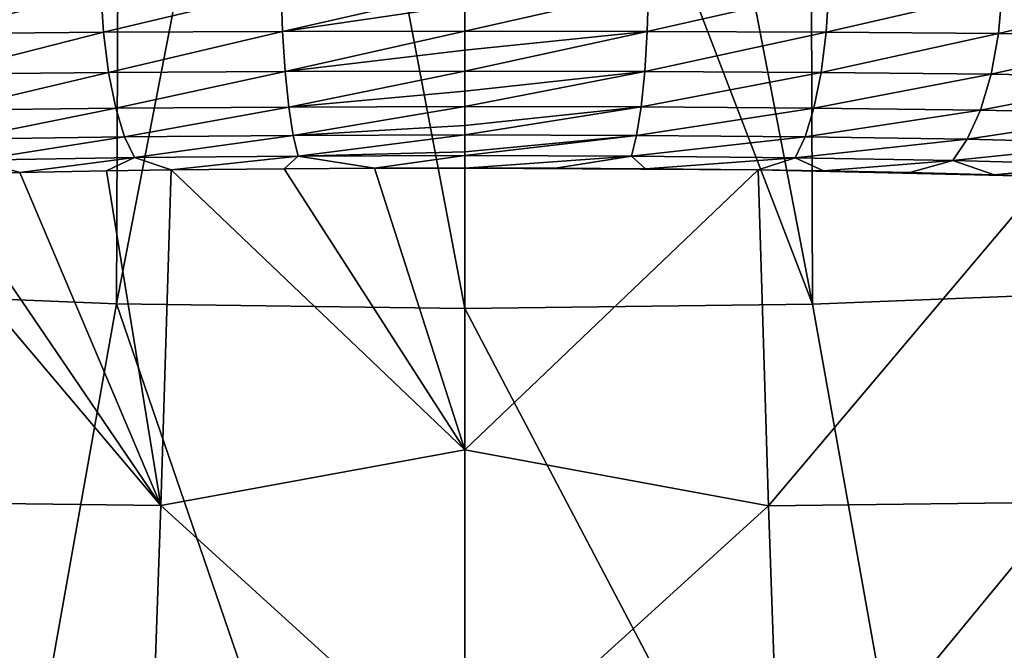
# Model space of a CAD drawing. Header units: metres. Extents: x -90 to 304, y -90 to 74.
# Tile 385 of 570: x 238.43 to 241.9, y 16.92 to 19.14. Entities that reach past the tile are written whole.
import ezdxf

# ---------------------------------------------------------------- set-up
doc = ezdxf.new("R2010")
doc.units = ezdxf.units.M
doc.layers.add('solid_21662050_350', color=7, linetype='CONTINUOUS')

msp = doc.modelspace()

# ---------------------------------------------------------------- linework, layer by layer
at = {"layer": 'solid_21662050_350'}
for points in [[(242.395706, 21.443954, 193.378555), (241.80954, 21.388424, 193.532974), (243.639267, 18.265984, 200.450638)], [(238.787949, 21.349541, 193.641495), (238.191269, 21.389746, 193.529831), (237.558014, 18.187429, 200.670502)], [(241.80954, 21.388424, 193.532974), (241.212418, 21.348648, 193.643631), (242.438522, 18.185608, 200.674438)], [(241.80954, 21.388424, 193.532974), (242.438522, 18.185608, 200.674438), (243.639267, 18.265984, 200.450638)], [(238.787949, 21.349541, 193.641495), (237.558014, 18.187429, 200.670502), (238.775192, 18.138374, 200.806763)], [(239.392105, 21.325319, 193.708786), (238.787949, 21.349541, 193.641495), (238.775192, 18.138374, 200.806763)], [(241.212418, 21.348648, 193.643631), (240.607986, 21.324869, 193.709854), (241.222916, 18.137512, 200.808594)], [(241.212418, 21.348648, 193.643631), (241.222916, 18.137512, 200.808594), (242.438522, 18.185608, 200.674438)], [(239.392105, 21.325319, 193.708786), (238.775192, 18.138374, 200.806763), (240, 18.121988, 200.85228)], [(239.392105, 21.325319, 193.708786), (240, 18.121988, 200.85228), (240, 21.317228, 193.731247)], [(240.607986, 21.324869, 193.709854), (240, 21.317228, 193.731247), (241.222916, 18.137512, 200.808594)], [(240, 21.317228, 193.731247), (240, 18.121988, 200.85228), (241.222916, 18.137512, 200.808594)], [(238.123337, 19.087166, 97.92495), (238.110275, 19.234814, 97.902885), (238.720215, 19.239737, 97.687729)], [(238.729218, 19.092709, 97.712532), (238.123337, 19.087166, 97.92495), (238.720215, 19.239737, 97.687729)], [(238.729218, 19.092709, 97.712532), (238.720215, 19.239737, 97.687729), (239.354065, 19.242321, 97.556549)], [(239.358719, 19.095648, 97.583031), (238.729218, 19.092709, 97.712532), (239.354065, 19.242321, 97.556549)], [(239.358719, 19.095648, 97.583031), (239.354065, 19.242321, 97.556549), (240.000183, 19.242355, 97.512642)], [(239.358719, 19.095648, 97.583031), (240.000183, 19.242355, 97.512642), (240.000198, 19.188807, 97.518875)], [(240.645996, 19.242857, 97.556808), (240.000229, 19.09622, 97.53978), (240.000198, 19.188807, 97.518875)], [(240.641464, 19.096008, 97.583328), (240.000229, 19.09622, 97.53978), (240.645996, 19.242857, 97.556808)], [(240.641464, 19.096008, 97.583328), (240.645996, 19.242857, 97.556808), (241.279617, 19.240797, 97.688164)], [(241.270691, 19.093422, 97.713051), (240.641464, 19.096008, 97.583328), (241.279617, 19.240797, 97.688164)], [(241.270691, 19.093422, 97.713051), (241.279617, 19.240797, 97.688164), (241.889343, 19.23638, 97.903419)], [(241.876343, 19.088219, 97.925606), (241.270691, 19.093422, 97.713051), (241.889343, 19.23638, 97.903419)], [(241.876343, 19.088219, 97.925606), (241.889343, 19.23638, 97.903419), (242.464569, 19.227819, 98.197563)], [(242.44783, 19.078669, 98.216042), (241.876343, 19.088219, 97.925606), (242.464569, 19.227819, 98.197563)], [(240.000229, 19.09622, 97.53978), (239.358719, 19.095648, 97.583031), (240.000198, 19.188807, 97.518875)], [(238.149246, 18.945086, 97.976753), (238.123337, 19.087166, 97.92495), (238.729218, 19.092709, 97.712532)], [(238.746918, 18.951441, 97.768387), (238.149246, 18.945086, 97.976753), (238.729218, 19.092709, 97.712532)], [(238.746918, 18.951441, 97.768387), (238.729218, 19.092709, 97.712532), (239.358719, 19.095648, 97.583031)], [(239.367737, 18.954859, 97.64138), (238.746918, 18.951441, 97.768387), (239.358719, 19.095648, 97.583031)], [(239.367737, 18.954859, 97.64138), (239.358719, 19.095648, 97.583031), (240.000229, 19.09622, 97.53978)], [(239.367737, 18.954859, 97.64138), (240.000229, 19.09622, 97.53978), (240.000244, 19.030029, 97.563202)], [(240.641464, 19.096008, 97.583328), (240.000244, 19.030029, 97.563202), (240.000229, 19.09622, 97.53978)], [(240.641464, 19.096008, 97.583328), (240.000259, 18.956062, 97.598839), (240.000244, 19.030029, 97.563202)], [(240.632477, 18.95505, 97.641762), (240.000259, 18.956062, 97.598839), (240.641464, 19.096008, 97.583328)], [(240.632477, 18.95505, 97.641762), (240.641464, 19.096008, 97.583328), (241.270691, 19.093422, 97.713051)], [(241.252991, 18.95182, 97.769051), (240.632477, 18.95505, 97.641762), (241.270691, 19.093422, 97.713051)], [(241.252991, 18.95182, 97.769051), (241.270691, 19.093422, 97.713051), (241.876343, 19.088219, 97.925606)], [(241.850388, 18.945648, 97.977608), (241.252991, 18.95182, 97.769051), (241.876343, 19.088219, 97.925606)], [(241.850388, 18.945648, 97.977608), (241.876343, 19.088219, 97.925606), (242.44783, 19.078669, 98.216042)], [(242.4142, 18.934875, 98.26255), (241.850388, 18.945648, 97.977608), (242.44783, 19.078669, 98.216042)], [(240.000259, 18.956062, 97.598839), (239.367737, 18.954859, 97.64138), (240.000244, 19.030029, 97.563202)], [(238.186615, 18.818909, 98.055656), (238.149246, 18.945086, 97.976753), (238.746918, 18.951441, 97.768387)], [(238.772369, 18.826214, 97.852432), (238.186615, 18.818909, 98.055656), (238.746918, 18.951441, 97.768387)], [(238.772369, 18.826214, 97.852432), (238.746918, 18.951441, 97.768387), (239.367737, 18.954859, 97.64138)], [(239.380646, 18.830202, 97.728592), (238.772369, 18.826214, 97.852432), (239.367737, 18.954859, 97.64138)], [(239.380646, 18.830202, 97.728592), (239.367737, 18.954859, 97.64138), (240.000259, 18.956062, 97.598839)], [(239.380646, 18.830202, 97.728592), (240.000259, 18.956062, 97.598839), (240.000244, 18.886028, 97.643433)], [(240.632477, 18.95505, 97.641762), (240.000229, 18.831957, 97.686783), (240.000244, 18.886028, 97.643433)], [(240.619522, 18.830244, 97.729065), (240.000229, 18.831957, 97.686783), (240.632477, 18.95505, 97.641762)], [(240.632477, 18.95505, 97.641762), (240.000244, 18.886028, 97.643433), (240.000259, 18.956062, 97.598839)], [(240.619522, 18.830244, 97.729065), (240.632477, 18.95505, 97.641762), (241.252991, 18.95182, 97.769051)], [(241.227448, 18.826302, 97.853287), (240.619522, 18.830244, 97.729065), (241.252991, 18.95182, 97.769051)], [(241.227448, 18.826302, 97.853287), (241.252991, 18.95182, 97.769051), (241.850388, 18.945648, 97.977608)], [(241.812851, 18.819036, 98.056778), (241.227448, 18.826302, 97.853287), (241.850388, 18.945648, 97.977608)], [(241.812851, 18.819036, 98.056778), (241.850388, 18.945648, 97.977608), (242.4142, 18.934875, 98.26255)], [(242.365479, 18.806885, 98.334793), (241.812851, 18.819036, 98.056778), (242.4142, 18.934875, 98.26255)], [(240.000229, 18.831957, 97.686783), (239.380646, 18.830202, 97.728592), (240.000244, 18.886028, 97.643433)], [(238.232513, 18.716778, 98.155304), (238.186615, 18.818909, 98.055656), (238.772369, 18.826214, 97.852432)], [(238.803574, 18.725105, 97.957916), (238.232513, 18.716778, 98.155304), (238.772369, 18.826214, 97.852432)], [(238.803574, 18.725105, 97.957916), (238.772369, 18.826214, 97.852432), (239.380646, 18.830202, 97.728592)], [(239.396423, 18.72971, 97.837662), (238.803574, 18.725105, 97.957916), (239.380646, 18.830202, 97.728592)], [(239.396423, 18.72971, 97.837662), (239.380646, 18.830202, 97.728592), (240.000229, 18.831957, 97.686783)], [(239.396423, 18.72971, 97.837662), (240.000229, 18.831957, 97.686783), (240.000198, 18.764772, 97.755112)], [(240.619522, 18.830244, 97.729065), (240.000183, 18.73181, 97.796669), (240.000198, 18.764772, 97.755112)], [(240.603622, 18.729633, 97.838257), (240.000183, 18.73181, 97.796669), (240.619522, 18.830244, 97.729065)], [(240.619522, 18.830244, 97.729065), (240.000198, 18.764772, 97.755112), (240.000229, 18.831957, 97.686783)], [(240.603622, 18.729633, 97.838257), (240.619522, 18.830244, 97.729065), (241.227448, 18.826302, 97.853287)], [(241.196091, 18.724955, 97.959), (240.603622, 18.729633, 97.838257), (241.227448, 18.826302, 97.853287)], [(241.196091, 18.724955, 97.959), (241.227448, 18.826302, 97.853287), (241.812851, 18.819036, 98.056778)], [(241.766739, 18.716557, 98.156746), (241.196091, 18.724955, 97.959), (241.812851, 18.819036, 98.056778)], [(241.766739, 18.716557, 98.156746), (241.812851, 18.819036, 98.056778), (242.365479, 18.806885, 98.334793)], [(242.305511, 18.702974, 98.426903), (241.766739, 18.716557, 98.156746), (242.365479, 18.806885, 98.334793)], [(240.000183, 18.73181, 97.796669), (239.396423, 18.72971, 97.837662), (240.000198, 18.764772, 97.755112)], [(240.000183, 18.73181, 97.796669), (239.413757, 18.657572, 97.959366), (239.396423, 18.72971, 97.837662)], [(240.000122, 18.672993, 97.892044), (239.413757, 18.657572, 97.959366), (240.000183, 18.73181, 97.796669)], [(240.603622, 18.729633, 97.838257), (240.000122, 18.672993, 97.892044), (240.000183, 18.73181, 97.796669)], [(238.803574, 18.725105, 97.957916), (238.283081, 18.643, 98.267181), (238.232513, 18.716778, 98.155304)], [(238.803574, 18.725105, 97.957916), (238.837906, 18.652346, 98.075874), (238.283081, 18.643, 98.267181)], [(239.396423, 18.72971, 97.837662), (238.837906, 18.652346, 98.075874), (238.803574, 18.725105, 97.957916)], [(239.396423, 18.72971, 97.837662), (239.413757, 18.657572, 97.959366), (238.837906, 18.652346, 98.075874)], [(240.603622, 18.729633, 97.838257), (240.000107, 18.659712, 97.919487), (240.000122, 18.672993, 97.892044)], [(240.603622, 18.729633, 97.838257), (240.586105, 18.657412, 97.960083), (240.000107, 18.659712, 97.919487)], [(241.196091, 18.724955, 97.959), (240.586105, 18.657412, 97.960083), (240.603622, 18.729633, 97.838257)], [(241.196091, 18.724955, 97.959), (241.161545, 18.652027, 98.077194), (240.586105, 18.657412, 97.960083)], [(241.766739, 18.716557, 98.156746), (241.161545, 18.652027, 98.077194), (241.196091, 18.724955, 97.959)], [(241.766739, 18.716557, 98.156746), (241.715866, 18.642529, 98.268967), (241.161545, 18.652027, 98.077194)], [(242.305511, 18.702974, 98.426903), (241.715866, 18.642529, 98.268967), (241.766739, 18.716557, 98.156746)], [(242.305511, 18.702974, 98.426903), (242.239319, 18.62756, 98.530945), (241.715866, 18.642529, 98.268967)], [(240.000122, 18.672993, 97.892044), (240.000107, 18.659712, 97.919487), (239.413757, 18.657572, 97.959366)], [(238.283081, 18.643, 98.267181), (238.435257, 18.600147, 98.341751), (238.13884, 18.592505, 98.470451)], [(238.283081, 18.643, 98.267181), (238.837906, 18.652346, 98.075874), (238.435257, 18.600147, 98.341751)], [(238.837906, 18.652346, 98.075874), (238.739502, 18.606028, 98.235764), (238.435257, 18.600147, 98.341751)], [(238.837906, 18.652346, 98.075874), (238.966827, 18.609369, 98.172707), (238.739502, 18.606028, 98.235764)], [(238.837906, 18.652346, 98.075874), (239.413757, 18.657572, 97.959366), (238.966827, 18.609369, 98.172707)], [(239.413757, 18.657572, 97.959366), (239.364441, 18.613422, 98.093781), (238.966827, 18.609369, 98.172707)], [(239.413757, 18.657572, 97.959366), (239.68187, 18.615208, 98.058304), (239.364441, 18.613422, 98.093781)], [(239.413757, 18.657572, 97.959366), (240.000107, 18.659712, 97.919487), (239.68187, 18.615208, 98.058304)], [(240.000107, 18.659712, 97.919487), (240, 18.61577, 98.046669), (239.68187, 18.615208, 98.058304)], [(240.586105, 18.657412, 97.960083), (240, 18.61577, 98.046669), (240.000107, 18.659712, 97.919487)], [(240.586105, 18.657412, 97.960083), (240.318161, 18.615088, 98.058807), (240, 18.61577, 98.046669)], [(240.586105, 18.657412, 97.960083), (240.635635, 18.613182, 98.09478), (240.318161, 18.615088, 98.058807)], [(240.586105, 18.657412, 97.960083), (241.161545, 18.652027, 98.077194), (240.635635, 18.613182, 98.09478)], [(241.161545, 18.652027, 98.077194), (241.031693, 18.608995, 98.173958), (240.635635, 18.613182, 98.09478)], [(241.161545, 18.652027, 98.077194), (241.26062, 18.605541, 98.237801), (241.031693, 18.608995, 98.173958)], [(241.161545, 18.652027, 98.077194), (241.715866, 18.642529, 98.268967), (241.26062, 18.605541, 98.237801)], [(241.715866, 18.642529, 98.268967), (241.564865, 18.599535, 98.344315), (241.26062, 18.605541, 98.237801)], [(241.715866, 18.642529, 98.268967), (241.861221, 18.591759, 98.473534), (241.564865, 18.599535, 98.344315)], [(241.715866, 18.642529, 98.268967), (242.239319, 18.62756, 98.530945), (241.861221, 18.591759, 98.473534)], [(242.239319, 18.62756, 98.530945), (242.045395, 18.585724, 98.567558), (241.861221, 18.591759, 98.473534)], [(237.951691, 18.586454, 98.56572), (238.13884, 18.592505, 98.470451), (238.930939, 17.429201, 102.841187)], [(238.13884, 18.592505, 98.470451), (238.435257, 18.600147, 98.341751), (238.930939, 17.429201, 102.841187)], [(238.435257, 18.600147, 98.341751), (238.739502, 18.606028, 98.235764), (238.930939, 17.429201, 102.841187)], [(238.739502, 18.606028, 98.235764), (238.966827, 18.609369, 98.172707), (238.930939, 17.429201, 102.841187)], [(238.930939, 17.429201, 102.841187), (238.966827, 18.609369, 98.172707), (240, 17.624628, 102.004593)], [(238.966827, 18.609369, 98.172707), (239.364441, 18.613422, 98.093781), (240, 17.624628, 102.004593)], [(239.364441, 18.613422, 98.093781), (239.68187, 18.615208, 98.058304), (240, 17.624628, 102.004593)], [(239.68187, 18.615208, 98.058304), (240, 18.61577, 98.046669), (240, 17.624628, 102.004593)], [(241.031693, 18.608995, 98.173958), (240, 17.624628, 102.004593), (240, 18.61577, 98.046669)], [(240.635635, 18.613182, 98.09478), (241.031693, 18.608995, 98.173958), (240, 18.61577, 98.046669)], [(240.318161, 18.615088, 98.058807), (240.635635, 18.613182, 98.09478), (240, 18.61577, 98.046669)], [(241.031693, 18.608995, 98.173958), (241.067505, 17.428869, 102.842163), (240, 17.624628, 102.004593)], [(242.045395, 18.585724, 98.567558), (241.067505, 17.428869, 102.842163), (241.031693, 18.608995, 98.173958)], [(241.861221, 18.591759, 98.473534), (242.045395, 18.585724, 98.567558), (241.031693, 18.608995, 98.173958)], [(241.564865, 18.599535, 98.344315), (241.861221, 18.591759, 98.473534), (241.031693, 18.608995, 98.173958)], [(241.26062, 18.605541, 98.237801), (241.564865, 18.599535, 98.344315), (241.031693, 18.608995, 98.173958)], [(237.884201, 17.442341, 103.069763), (237.951691, 18.586454, 98.56572), (238.930939, 17.429201, 102.841187)], [(242.045395, 18.585724, 98.567558), (242.112793, 17.441708, 103.071053), (241.067505, 17.428869, 102.842163)], [(238.775192, 18.138374, 200.806763), (237.558014, 18.187429, 200.670502), (238.142532, 14.592767, 207.731155)], [(242.438522, 18.185608, 200.674438), (241.222916, 18.137512, 200.808594), (241.856583, 14.591676, 207.733185)], [(242.438522, 18.185608, 200.674438), (241.856583, 14.591676, 207.733185), (243.701691, 14.66583, 207.526215)], [(238.775192, 18.138374, 200.806763), (238.142532, 14.592767, 207.731155), (240, 14.567616, 207.80101)], [(238.775192, 18.138374, 200.806763), (240, 14.567616, 207.80101), (240, 18.121988, 200.85228)], [(241.222916, 18.137512, 200.808594), (240, 18.121988, 200.85228), (241.856583, 14.591676, 207.733185)], [(240, 18.121988, 200.85228), (240, 14.567616, 207.80101), (241.856583, 14.591676, 207.733185)], [(238.930939, 17.429201, 102.841187), (240, 17.624628, 102.004593), (240, 16.458445, 106.267624)], [(241.067505, 17.428869, 102.842163), (240, 16.458445, 106.267624), (240, 17.624628, 102.004593)], [(237.801743, 16.274183, 107.248711), (237.884201, 17.442341, 103.069763), (238.888733, 16.223955, 107.161613)], [(237.884201, 17.442341, 103.069763), (238.930939, 17.429201, 102.841187), (238.888733, 16.223955, 107.161613)], [(238.888733, 16.223955, 107.161613), (238.930939, 17.429201, 102.841187), (240, 16.458445, 106.267624)], [(241.067505, 17.428869, 102.842163), (241.10965, 16.223669, 107.162331), (240, 16.458445, 106.267624)], [(242.112793, 17.441708, 103.071053), (241.10965, 16.223669, 107.162331), (241.067505, 17.428869, 102.842163)], [(242.112793, 17.441708, 103.071053), (242.195129, 16.273619, 107.249619), (241.10965, 16.223669, 107.162331)]]:
    msp.add_3dface(points, dxfattribs=at)

doc.saveas('drawing.dxf')
